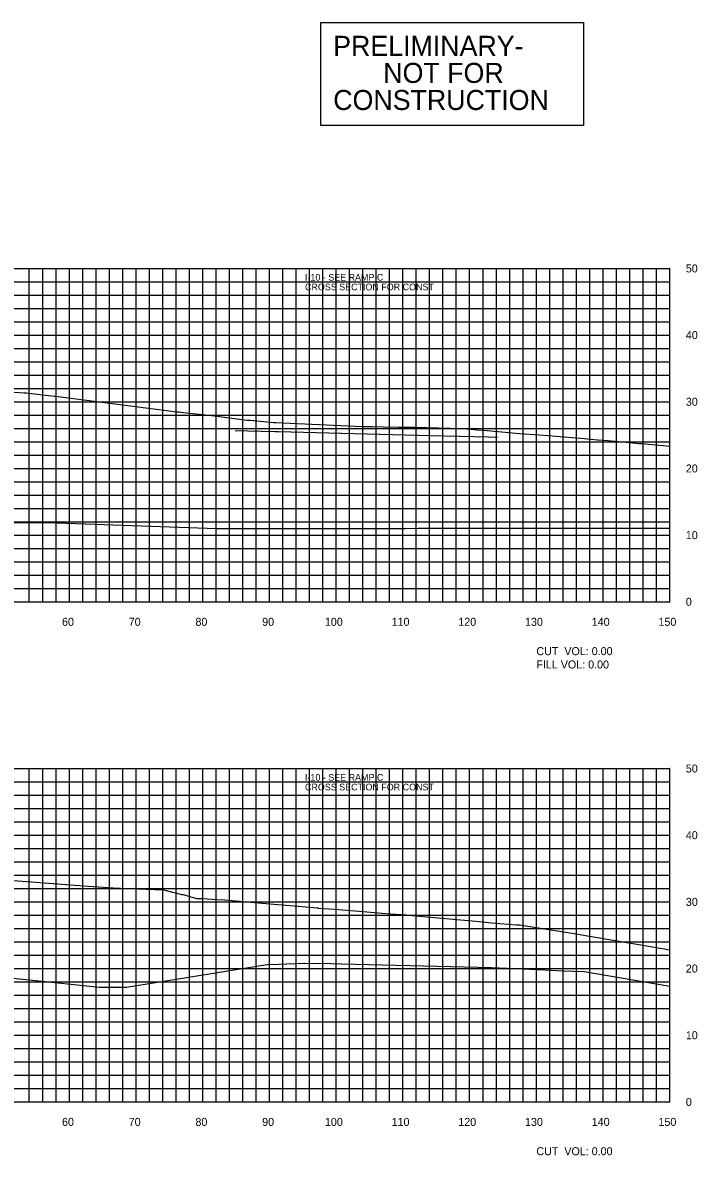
# Model space of a CAD drawing. Extents: x 1800880 to 1818864, y 245271 to 250560.
# Drawn here: x 1809824 to 1809925.1, y 250091.4 to 250261.3 of the extents above; entities that cross this region are included whole.
import ezdxf

# ---------------------------------------------------------------- set-up
doc = ezdxf.new("R2010")
doc.units = 0
for name, color, linetype in [('33', 7, 'Continuous'), ('CL-CNST', 7, 'Continuous'), ('DESIGN - DRAINAGE - Bridges', 7, 'Continuous'), ('DRAINAGETXT', 7, 'Continuous'), ('EPTEXT', 7, 'Continuous'), ('Level 32', 7, 'Continuous'), ('Level 46', 7, 'Continuous'), ('Level 62', 7, 'Continuous')]:
    doc.layers.add(name, color=color, linetype=linetype)

msp = doc.modelspace()

# ---------------------------------------------------------------- linework, layer by layer
at = {"layer": 'CL-CNST'}
for points in [[(1809818.3, 250206.17), (1809824.23, 250205.75), (1809824.54, 250205.75), (1809828.73, 250205.28), (1809828.91, 250205.28), (1809840.91, 250203.73), (1809847.13, 250202.9), (1809847.4, 250202.9), (1809847.65, 250202.89), (1809852.73, 250202.3), (1809857.58, 250201.65), (1809857.93, 250201.65), (1809858.08, 250201.65), (1809861.59, 250201.34), (1809861.95, 250201.3), (1809874.92, 250200.73), (1809876.2, 250200.71), (1809876.42, 250200.71), (1809878.06, 250200.68), (1809880.35, 250200.64), (1809882.75, 250200.6), (1809884.52, 250200.56), (1809889.81, 250200.43), (1809891.17, 250200.31), (1809892.11, 250200.23), (1809893.07, 250200.15), (1809898.46, 250199.69), (1809901.44, 250199.46), (1809902.75, 250199.35), (1809905.18, 250199.17), (1809907.67, 250198.95), (1809910.14, 250198.74), (1809910.22, 250198.74), (1809911.77, 250198.61), (1809913.32, 250198.47), (1809914.41, 250198.38), (1809916.4, 250198.19), (1809916.75, 250198.16), (1809921, 250197.76)], [(1809822.64, 250132.62), (1809833.8, 250131.77), (1809838.31, 250131.48), (1809838.66, 250131.49), (1809845.09, 250131.21), (1809845.16, 250131.21), (1809846.48, 250130.87), (1809846.91, 250130.76), (1809847.8, 250130.53), (1809848.05, 250130.52), (1809850.04, 250129.95), (1809850.69, 250129.92), (1809850.97, 250129.91), (1809853.14, 250129.79), (1809854.23, 250129.73), (1809856.54, 250129.53), (1809858.75, 250129.34), (1809862.26, 250129.03), (1809865.91, 250128.71), (1809868.12, 250128.52), (1809868.23, 250128.51), (1809868.29, 250128.5), (1809870.71, 250128.31), (1809874.46, 250128.01), (1809877.86, 250127.73), (1809879.19, 250127.64), (1809881.53, 250127.46), (1809881.97, 250127.43), (1809882.39, 250127.4), (1809889.07, 250126.79), (1809891.93, 250126.52), (1809893.38, 250126.39), (1809894.26, 250126.31), (1809898.02, 250126), (1809898.38, 250126), (1809898.49, 250126), (1809906.64, 250124.67), (1809906.91, 250124.66), (1809918.38, 250122.67), (1809921, 250122.25)]]:
    msp.add_lwpolyline(points, dxfattribs=at)
at = {"layer": 'DESIGN - DRAINAGE - Bridges'}
for p, q in [((1809921, 250174.43), (1809921, 250224.43)), ((1809921.06, 250224.43), (1809921, 250224.43)), ((1809921.06, 250214.43), (1809921, 250214.43)), ((1809921.06, 250204.43), (1809921, 250204.43)), ((1809921.06, 250194.43), (1809921, 250194.43)), ((1809921.06, 250184.43), (1809921, 250184.43)), ((1809621, 250174.43), (1809921, 250174.43)), ((1809831, 250174.37), (1809831, 250174.43)), ((1809841, 250174.37), (1809841, 250174.43)), ((1809851, 250174.37), (1809851, 250174.43)), ((1809861, 250174.37), (1809861, 250174.43)), ((1809871, 250174.37), (1809871, 250174.43)), ((1809881, 250174.37), (1809881, 250174.43)), ((1809891, 250174.37), (1809891, 250174.43)), ((1809901, 250174.37), (1809901, 250174.43)), ((1809911, 250174.37), (1809911, 250174.43)), ((1809921, 250174.37), (1809921, 250174.43)), ((1809921.06, 250174.43), (1809921, 250174.43)), ((1809921, 250099.43), (1809921, 250149.43)), ((1809921.06, 250149.43), (1809921, 250149.43)), ((1809921.06, 250139.43), (1809921, 250139.43)), ((1809921.06, 250129.43), (1809921, 250129.43)), ((1809921.06, 250119.43), (1809921, 250119.43)), ((1809921.06, 250109.43), (1809921, 250109.43)), ((1809621, 250099.43), (1809921, 250099.43)), ((1809831, 250099.37), (1809831, 250099.43)), ((1809841, 250099.37), (1809841, 250099.43)), ((1809851, 250099.37), (1809851, 250099.43)), ((1809861, 250099.37), (1809861, 250099.43)), ((1809871, 250099.37), (1809871, 250099.43)), ((1809881, 250099.37), (1809881, 250099.43)), ((1809891, 250099.37), (1809891, 250099.43)), ((1809901, 250099.37), (1809901, 250099.43)), ((1809911, 250099.37), (1809911, 250099.43)), ((1809921, 250099.37), (1809921, 250099.43)), ((1809921.06, 250099.43), (1809921, 250099.43))]:
    msp.add_line(p, q, dxfattribs=at)
at = {"layer": 'Level 32'}
msp.add_lwpolyline([(1809868.68, 250261.29), (1809908.08, 250261.29), (1809908.08, 250245.85), (1809868.68, 250245.85)], close=True, dxfattribs=at)
at = {"layer": 'Level 46'}
for p, q in [((1809621, 250224.43), (1809921, 250224.43)), ((1809825, 250174.43), (1809825, 250224.43)), ((1809827, 250174.43), (1809827, 250224.43)), ((1809829, 250174.43), (1809829, 250224.43)), ((1809831, 250174.43), (1809831, 250224.43)), ((1809833, 250174.43), (1809833, 250224.43)), ((1809835, 250174.43), (1809835, 250224.43)), ((1809837, 250174.43), (1809837, 250224.43)), ((1809839, 250174.43), (1809839, 250224.43)), ((1809841, 250174.43), (1809841, 250224.43)), ((1809843, 250174.43), (1809843, 250224.43)), ((1809845, 250174.43), (1809845, 250224.43)), ((1809847, 250174.43), (1809847, 250224.43)), ((1809849, 250174.43), (1809849, 250224.43)), ((1809851, 250174.43), (1809851, 250224.43)), ((1809853, 250174.43), (1809853, 250224.43)), ((1809855, 250174.43), (1809855, 250224.43)), ((1809857, 250174.43), (1809857, 250224.43)), ((1809859, 250174.43), (1809859, 250224.43)), ((1809861, 250174.43), (1809861, 250224.43)), ((1809863, 250174.43), (1809863, 250224.43)), ((1809865, 250174.43), (1809865, 250224.43)), ((1809867, 250174.43), (1809867, 250224.43)), ((1809869, 250174.43), (1809869, 250224.43)), ((1809871, 250174.43), (1809871, 250224.43)), ((1809873, 250174.43), (1809873, 250224.43)), ((1809875, 250174.43), (1809875, 250224.43)), ((1809877, 250174.43), (1809877, 250224.43)), ((1809879, 250174.43), (1809879, 250224.43)), ((1809881, 250174.43), (1809881, 250224.43)), ((1809883, 250174.43), (1809883, 250224.43)), ((1809885, 250174.43), (1809885, 250224.43)), ((1809887, 250174.43), (1809887, 250224.43)), ((1809889, 250174.43), (1809889, 250224.43)), ((1809891, 250174.43), (1809891, 250224.43)), ((1809893, 250174.43), (1809893, 250224.43)), ((1809895, 250174.43), (1809895, 250224.43)), ((1809897, 250174.43), (1809897, 250224.43)), ((1809899, 250174.43), (1809899, 250224.43)), ((1809901, 250174.43), (1809901, 250224.43)), ((1809903, 250174.43), (1809903, 250224.43)), ((1809905, 250174.43), (1809905, 250224.43)), ((1809907, 250174.43), (1809907, 250224.43)), ((1809909, 250174.43), (1809909, 250224.43)), ((1809911, 250174.43), (1809911, 250224.43)), ((1809913, 250174.43), (1809913, 250224.43)), ((1809915, 250174.43), (1809915, 250224.43)), ((1809917, 250174.43), (1809917, 250224.43)), ((1809919, 250174.43), (1809919, 250224.43)), ((1809921, 250174.43), (1809921, 250224.43)), ((1809621, 250222.43), (1809921, 250222.43)), ((1809621, 250220.43), (1809921, 250220.43)), ((1809621, 250218.43), (1809921, 250218.43)), ((1809621, 250216.43), (1809921, 250216.43)), ((1809621, 250214.43), (1809921, 250214.43)), ((1809621, 250212.43), (1809921, 250212.43)), ((1809621, 250210.43), (1809921, 250210.43)), ((1809621, 250208.43), (1809921, 250208.43)), ((1809621, 250206.43), (1809921, 250206.43)), ((1809621, 250204.43), (1809921, 250204.43)), ((1809621, 250202.43), (1809921, 250202.43)), ((1809621, 250200.43), (1809921, 250200.43)), ((1809621, 250198.43), (1809921, 250198.43)), ((1809621, 250196.43), (1809921, 250196.43)), ((1809621, 250194.43), (1809921, 250194.43)), ((1809621, 250192.43), (1809921, 250192.43)), ((1809621, 250190.43), (1809921, 250190.43)), ((1809621, 250188.43), (1809921, 250188.43)), ((1809621, 250186.43), (1809921, 250186.43)), ((1809621, 250184.43), (1809921, 250184.43)), ((1809621, 250182.43), (1809921, 250182.43)), ((1809621, 250180.43), (1809921, 250180.43)), ((1809621, 250178.43), (1809921, 250178.43)), ((1809621, 250176.43), (1809921, 250176.43)), ((1809621, 250174.43), (1809921, 250174.43)), ((1809621, 250149.43), (1809921, 250149.43)), ((1809825, 250099.43), (1809825, 250149.43)), ((1809827, 250099.43), (1809827, 250149.43)), ((1809829, 250099.43), (1809829, 250149.43)), ((1809831, 250099.43), (1809831, 250149.43)), ((1809833, 250099.43), (1809833, 250149.43)), ((1809835, 250099.43), (1809835, 250149.43)), ((1809837, 250099.43), (1809837, 250149.43)), ((1809839, 250099.43), (1809839, 250149.43)), ((1809841, 250099.43), (1809841, 250149.43)), ((1809843, 250099.43), (1809843, 250149.43)), ((1809845, 250099.43), (1809845, 250149.43)), ((1809847, 250099.43), (1809847, 250149.43)), ((1809849, 250099.43), (1809849, 250149.43)), ((1809851, 250099.43), (1809851, 250149.43)), ((1809853, 250099.43), (1809853, 250149.43)), ((1809855, 250099.43), (1809855, 250149.43)), ((1809857, 250099.43), (1809857, 250149.43)), ((1809859, 250099.43), (1809859, 250149.43)), ((1809861, 250099.43), (1809861, 250149.43)), ((1809863, 250099.43), (1809863, 250149.43)), ((1809865, 250099.43), (1809865, 250149.43)), ((1809867, 250099.43), (1809867, 250149.43)), ((1809869, 250099.43), (1809869, 250149.43)), ((1809871, 250099.43), (1809871, 250149.43)), ((1809873, 250099.43), (1809873, 250149.43)), ((1809875, 250099.43), (1809875, 250149.43)), ((1809877, 250099.43), (1809877, 250149.43)), ((1809879, 250099.43), (1809879, 250149.43)), ((1809881, 250099.43), (1809881, 250149.43)), ((1809883, 250099.43), (1809883, 250149.43)), ((1809885, 250099.43), (1809885, 250149.43)), ((1809887, 250099.43), (1809887, 250149.43)), ((1809889, 250099.43), (1809889, 250149.43)), ((1809891, 250099.43), (1809891, 250149.43)), ((1809893, 250099.43), (1809893, 250149.43)), ((1809895, 250099.43), (1809895, 250149.43)), ((1809897, 250099.43), (1809897, 250149.43)), ((1809899, 250099.43), (1809899, 250149.43)), ((1809901, 250099.43), (1809901, 250149.43)), ((1809903, 250099.43), (1809903, 250149.43)), ((1809905, 250099.43), (1809905, 250149.43)), ((1809907, 250099.43), (1809907, 250149.43)), ((1809909, 250099.43), (1809909, 250149.43)), ((1809911, 250099.43), (1809911, 250149.43)), ((1809913, 250099.43), (1809913, 250149.43)), ((1809915, 250099.43), (1809915, 250149.43)), ((1809917, 250099.43), (1809917, 250149.43)), ((1809919, 250099.43), (1809919, 250149.43)), ((1809921, 250099.43), (1809921, 250149.43)), ((1809621, 250147.43), (1809921, 250147.43)), ((1809621, 250145.43), (1809921, 250145.43)), ((1809621, 250143.43), (1809921, 250143.43)), ((1809621, 250141.43), (1809921, 250141.43)), ((1809621, 250139.43), (1809921, 250139.43)), ((1809621, 250137.43), (1809921, 250137.43)), ((1809621, 250135.43), (1809921, 250135.43)), ((1809621, 250133.43), (1809921, 250133.43)), ((1809621, 250131.43), (1809921, 250131.43)), ((1809621, 250129.43), (1809921, 250129.43)), ((1809621, 250127.43), (1809921, 250127.43)), ((1809621, 250125.43), (1809921, 250125.43)), ((1809621, 250123.43), (1809921, 250123.43)), ((1809621, 250121.43), (1809921, 250121.43)), ((1809621, 250119.43), (1809921, 250119.43)), ((1809621, 250117.43), (1809921, 250117.43)), ((1809621, 250115.43), (1809921, 250115.43)), ((1809621, 250113.43), (1809921, 250113.43)), ((1809621, 250111.43), (1809921, 250111.43)), ((1809621, 250109.43), (1809921, 250109.43)), ((1809621, 250107.43), (1809921, 250107.43)), ((1809621, 250105.43), (1809921, 250105.43)), ((1809621, 250103.43), (1809921, 250103.43)), ((1809621, 250101.43), (1809921, 250101.43)), ((1809621, 250099.43), (1809921, 250099.43))]:
    msp.add_line(p, q, dxfattribs=at)
at = {"layer": 'Level 62'}
for points in [[(1809855.86, 250200.14), (1809857.77, 250200.09), (1809861.87, 250199.98), (1809862.28, 250199.97), (1809885.12, 250199.37), (1809893.81, 250199.15), (1809895.16, 250199.11)], [(1809621, 250186.58), (1809633.48, 250186.5), (1809635.86, 250186.5), (1809661.24, 250186.43), (1809666.01, 250186.45), (1809688.99, 250186.47), (1809695.84, 250186.51), (1809716.75, 250186.15), (1809725.4, 250186.2), (1809744.5, 250186.4), (1809762.12, 250186.29), (1809772.26, 250186.35), (1809789.71, 250186.64), (1809800.01, 250186.71), (1809817.25, 250186.24), (1809827.77, 250186.3), (1809853.03, 250185.43), (1809855.53, 250185.44), (1809881.36, 250185.44), (1809883.28, 250185.45), (1809909.23, 250185.45), (1809911.04, 250185.46), (1809921, 250185.46)], [(1809755.37, 250124.99), (1809757.56, 250124.76), (1809763.06, 250124.19), (1809781.58, 250122.26), (1809825, 250117.75), (1809835.53, 250116.65), (1809837.19, 250116.64), (1809839.55, 250116.63), (1809859.12, 250119.79), (1809860.64, 250120.04), (1809862.34, 250120.1), (1809866.16, 250120.23), (1809866.24, 250120.24), (1809870.18, 250120.21), (1809871.82, 250120.16), (1809894.28, 250119.58), (1809896.63, 250119.48), (1809902.31, 250119.23), (1809904.94, 250119.11), (1809908.14, 250118.97), (1809921, 250116.79)]]:
    msp.add_lwpolyline(points, dxfattribs=at)

# ---------------------------------------------------------------- texts
for s, p in [('60', (1809829.9, 250170.83)), ('70', (1809839.9, 250170.83)), ('80', (1809849.9, 250170.83)), ('90', (1809859.9, 250170.83)), ('100', (1809869.3, 250170.83)), ('110', (1809879.3, 250170.83)), ('120', (1809889.3, 250170.83)), ('130', (1809899.3, 250170.83)), ('140', (1809909.3, 250170.83)), ('150', (1809919.3, 250170.83)), ('60', (1809829.9, 250095.83)), ('70', (1809839.9, 250095.83)), ('80', (1809849.9, 250095.83)), ('90', (1809859.9, 250095.83)), ('100', (1809869.3, 250095.83)), ('110', (1809879.3, 250095.83)), ('120', (1809889.3, 250095.83)), ('130', (1809899.3, 250095.83)), ('140', (1809909.3, 250095.83)), ('150', (1809919.3, 250095.83))]:
    msp.add_text(s, height=1.2).set_placement(p)
at = {"layer": '33'}
for s, p in [('50', (1809923.4, 250223.83)), ('40', (1809923.4, 250213.83)), ('30', (1809923.4, 250203.83)), ('20', (1809923.4, 250193.83)), ('10', (1809923.4, 250183.83)), ('0', (1809923.4, 250173.83)), ('50', (1809923.4, 250148.83)), ('40', (1809923.4, 250138.83)), ('30', (1809923.4, 250128.83)), ('20', (1809923.4, 250118.83)), ('10', (1809923.4, 250108.83)), ('0', (1809923.4, 250098.83))]:
    msp.add_text(s, height=1.2, dxfattribs=at).set_placement(p)
at = {"layer": 'DRAINAGETXT'}
for s, p in [('CUT  VOL: 0.00', (1809901, 250166.43)), ('FILL VOL: 0.00', (1809901, 250164.43)), ('CUT  VOL: 0.00', (1809901, 250091.43))]:
    msp.add_text(s, height=1.2, dxfattribs=at).set_placement(p)
at = {"layer": 'EPTEXT'}
for s, p in [('I-10 - SEE RAMP C', (1809866.32, 250222.6)), ('CROSS SECTION FOR CONST ', (1809866.32, 250221.15)), ('CROSS SECTION FOR CONST ', (1809866.32, 250146.15)), ('I-10 - SEE RAMP C', (1809866.32, 250147.6))]:
    msp.add_text(s, height=1, dxfattribs=at).set_placement(p)
at = {"layer": 'Level 32'}
for s, p in [('PRELIMINARY-', (1809870.54, 250256.31)), ('NOT FOR', (1809878.05, 250252.25)), ('CONSTRUCTION', (1809870.55, 250248.19))]:
    msp.add_text(s, height=3, dxfattribs=at).set_placement(p)

doc.saveas('drawing.dxf')
